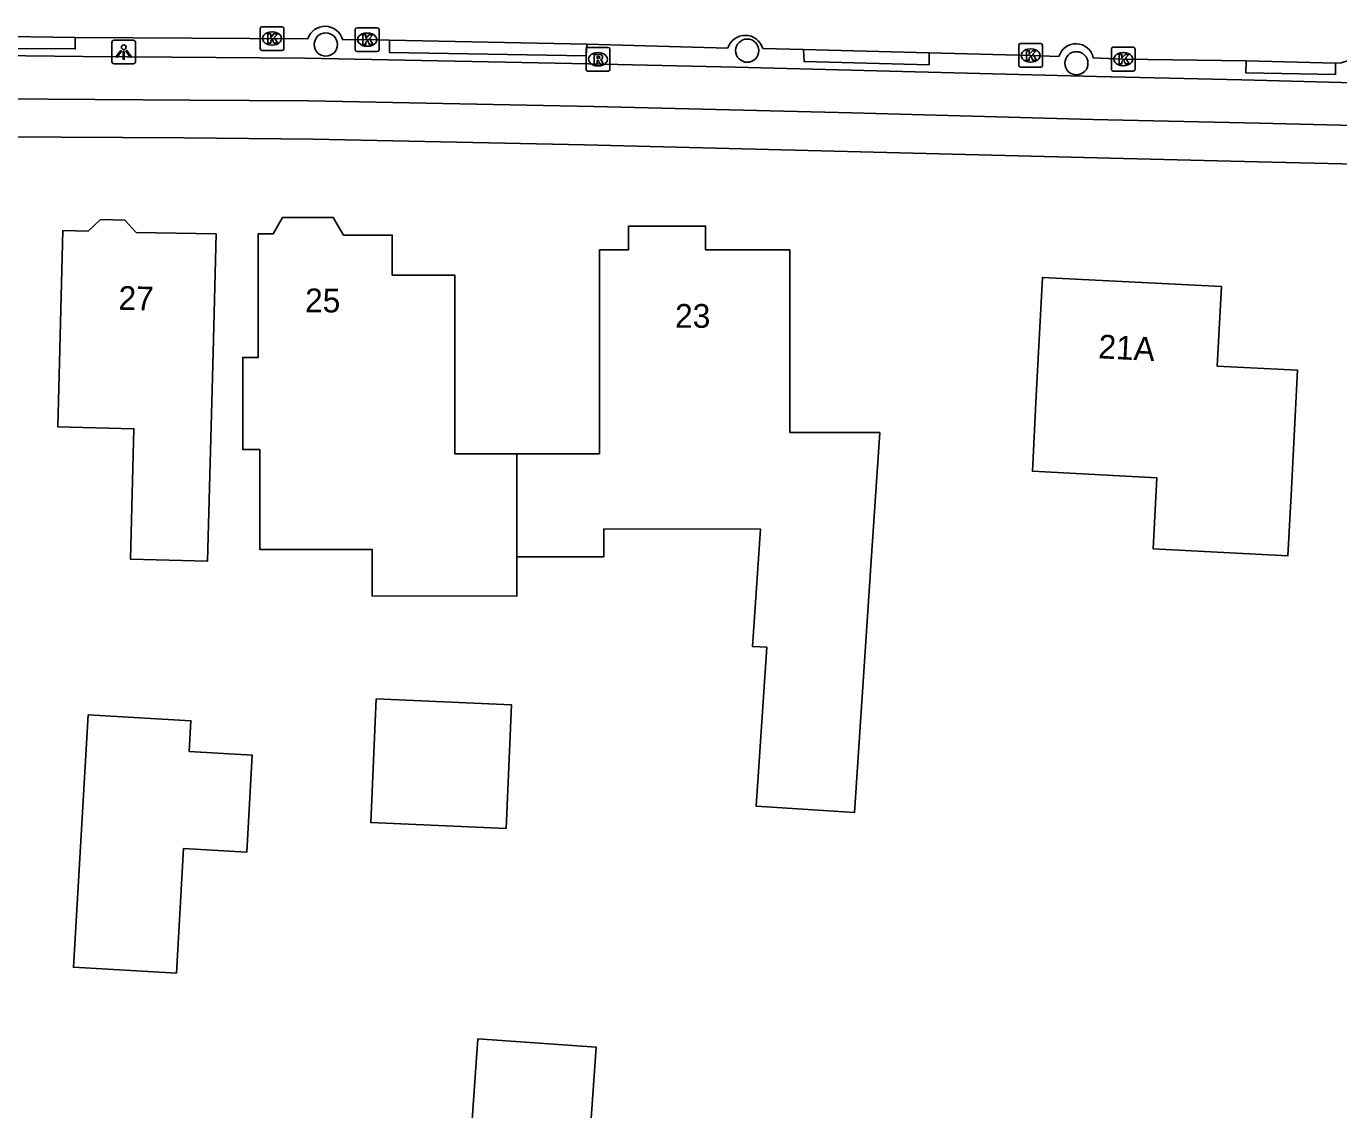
# Model space of a CAD drawing. Extents: x 157321 to 158827, y 386650 to 388532.
# Drawn here: x 158154.5 to 158209.8, y 387775.2 to 387820.8 of the extents above; entities that cross this region are included whole.
import ezdxf

# ---------------------------------------------------------------- set-up
doc = ezdxf.new("R2010")
doc.units = 0
for name, color, linetype in [('IMGEO_Berm_open', 7, 'Continuous'), ('IMGEO_Boom', 7, 'Continuous'), ('IMGEO_Fietspad_open', 7, 'Continuous'), ('IMGEO_Kolk', 7, 'Continuous'), ('IMGEO_Lichtpunt', 7, 'Continuous'), ('IMGEO_Pand', 7, 'Continuous'), ('IMGEO_Pand_nummerreeks', 7, 'Continuous'), ('IMGEO_Rijbaan_lokaal_open', 7, 'Continuous'), ('IMGEO_Rioolput', 7, 'Continuous'), ('IMGEO_Voetpad_open', 7, 'Continuous')]:
    doc.layers.add(name, color=color, linetype=linetype)

msp = doc.modelspace()

# ---------------------------------------------------------------- linework, layer by layer
at = {"layer": 'IMGEO_Berm_open'}
for points in [[(158152.79, 387820.367), (158152.782, 387819.856), (158156.559, 387819.833), (158156.558, 387820.317)], [(158169.8, 387820.196), (158169.803, 387819.68), (158178.091, 387819.535), (158178.112, 387820.033)], [(158187.25, 387819.808), (158187.271, 387819.303), (158192.539, 387819.168), (158192.545, 387819.672)], [(158205.895, 387819.326), (158205.88, 387818.83), (158209.656, 387818.749), (158209.664, 387819.237)]]:
    msp.add_lwpolyline(points, dxfattribs=at)
at = {"layer": 'IMGEO_Boom'}
for centre in [(158167.117, 387820.018), (158184.874, 387819.761), (158198.742, 387819.228)]:
    msp.add_circle(centre, 0.489, dxfattribs=at)
at = {"layer": 'IMGEO_Fietspad_open'}
for points in [[(158235.651, 387817.345), (158229.885, 387817.639), (158222.79, 387817.966), (158217.361, 387818.195), (158215.042, 387818.276), (158210.429, 387818.411), (158205.715, 387818.531), (158199.583, 387818.672), (158192.499, 387818.85), (158184.378, 387819.064), (158178.182, 387819.211), (158166.231, 387819.447), (158156.888, 387819.519), (158149.616, 387819.591), (158146.189, 387819.599), (158138.778, 387819.598)], [(158238.444, 387815.332), (158233.441, 387815.648), (158228.913, 387815.876), (158222.449, 387816.189), (158215.444, 387816.455), (158210.433, 387816.602), (158206.452, 387816.707), (158199.436, 387816.866), (158189.28, 387817.135), (158178.41, 387817.407), (158166.401, 387817.64), (158161.4, 387817.68), (158153.404, 387817.729), (158146.373, 387817.798), (158139.761, 387817.811), (158138.833, 387817.806)]]:
    msp.add_lwpolyline(points, dxfattribs=at)
at = {"layer": 'IMGEO_Kolk'}
for p, q in [((158164.427, 387820.769), (158165.279, 387820.769)), ((158164.352, 387819.843), (158164.352, 387820.695)), ((158164.84, 387820.549), (158164.865, 387820.549)), ((158165.353, 387820.695), (158165.353, 387819.843)), ((158168.36, 387819.797), (158168.36, 387820.649)), ((158168.435, 387820.723), (158169.287, 387820.723)), ((158168.848, 387820.503), (158168.873, 387820.503)), ((158169.361, 387820.649), (158169.361, 387819.797)), ((158165.279, 387819.769), (158164.427, 387819.769)), ((158164.863, 387819.989), (158164.838, 387819.989)), ((158169.287, 387819.723), (158168.435, 387819.723)), ((158168.871, 387819.943), (158168.846, 387819.943)), ((158196.314, 387819.133), (158196.314, 387819.985)), ((158196.389, 387820.059), (158197.241, 387820.059)), ((158196.802, 387819.839), (158196.827, 387819.839)), ((158197.315, 387819.985), (158197.315, 387819.133)), ((158200.218, 387818.977), (158200.218, 387819.829)), ((158200.293, 387819.903), (158201.145, 387819.903)), ((158200.706, 387819.683), (158200.731, 387819.683)), ((158201.219, 387819.829), (158201.219, 387818.977)), ((158196.825, 387819.279), (158196.8, 387819.279)), ((158200.729, 387819.123), (158200.704, 387819.123)), ((158197.241, 387819.059), (158196.389, 387819.059)), ((158201.145, 387818.903), (158200.293, 387818.903))]:
    msp.add_line(p, q, dxfattribs=at)
for points in [[(158164.427, 387820.769), (158165.279, 387820.769)], [(158164.352, 387819.843), (158164.352, 387820.695)], [(158164.673, 387820.469), (158164.796, 387820.469), (158164.796, 387820.318), (158164.926, 387820.469), (158165.09, 387820.469), (158164.944, 387820.318), (158165.097, 387820.069), (158164.945, 387820.069), (158164.86, 387820.233), (158164.796, 387820.166), (158164.796, 387820.069), (158164.673, 387820.069), (158164.673, 387820.469)], [(158165.353, 387820.695), (158165.353, 387819.843)], [(158168.36, 387819.797), (158168.36, 387820.649)], [(158168.435, 387820.723), (158169.287, 387820.723)], [(158168.681, 387820.423), (158168.804, 387820.423), (158168.804, 387820.272), (158168.934, 387820.423), (158169.098, 387820.423), (158168.952, 387820.272), (158169.105, 387820.023), (158168.953, 387820.023), (158168.868, 387820.187), (158168.804, 387820.12), (158168.804, 387820.023), (158168.681, 387820.023), (158168.681, 387820.423)], [(158169.361, 387820.649), (158169.361, 387819.797)], [(158165.279, 387819.769), (158164.427, 387819.769)], [(158169.287, 387819.723), (158168.435, 387819.723)], [(158196.314, 387819.133), (158196.314, 387819.985)], [(158196.389, 387820.059), (158197.241, 387820.059)], [(158196.635, 387819.759), (158196.758, 387819.759), (158196.758, 387819.608), (158196.888, 387819.759), (158197.052, 387819.759), (158196.906, 387819.608), (158197.059, 387819.359), (158196.907, 387819.359), (158196.822, 387819.523), (158196.758, 387819.456), (158196.758, 387819.359), (158196.635, 387819.359), (158196.635, 387819.759)], [(158197.315, 387819.985), (158197.315, 387819.133)], [(158200.218, 387818.977), (158200.218, 387819.829)], [(158200.293, 387819.903), (158201.145, 387819.903)], [(158201.219, 387819.829), (158201.219, 387818.977)], [(158200.539, 387819.603), (158200.662, 387819.603), (158200.662, 387819.452), (158200.792, 387819.603), (158200.956, 387819.603), (158200.81, 387819.452), (158200.963, 387819.203), (158200.811, 387819.203), (158200.726, 387819.367), (158200.662, 387819.3), (158200.662, 387819.203), (158200.539, 387819.203), (158200.539, 387819.603)], [(158197.241, 387819.059), (158196.389, 387819.059)], [(158201.145, 387818.903), (158200.293, 387818.903)]]:
    msp.add_lwpolyline(points, dxfattribs=at)
for centre, start, end in [((158164.429, 387820.693), 91.552, 178.448), ((158164.429, 387820.693), 91.552, 178.448), ((158165.277, 387820.693), 1.552, 88.448), ((158165.277, 387820.693), 1.552, 88.448), ((158168.437, 387820.647), 91.552, 178.448), ((158168.437, 387820.647), 91.552, 178.448), ((158169.285, 387820.647), 1.552, 88.448), ((158169.285, 387820.647), 1.552, 88.448), ((158164.429, 387819.845), 181.552, 268.448), ((158164.429, 387819.845), 181.552, 268.448), ((158165.277, 387819.845), 271.552, 358.448), ((158165.277, 387819.845), 271.552, 358.448), ((158168.437, 387819.799), 181.552, 268.448), ((158168.437, 387819.799), 181.552, 268.448), ((158169.285, 387819.799), 271.552, 358.448), ((158169.285, 387819.799), 271.552, 358.448), ((158196.391, 387819.983), 91.552, 178.448), ((158196.391, 387819.983), 91.552, 178.448), ((158197.239, 387819.983), 1.552, 88.448), ((158197.239, 387819.983), 1.552, 88.448), ((158200.295, 387819.827), 91.552, 178.448), ((158200.295, 387819.827), 91.552, 178.448), ((158201.143, 387819.827), 1.552, 88.448), ((158201.143, 387819.827), 1.552, 88.448), ((158196.391, 387819.135), 181.552, 268.448), ((158196.391, 387819.135), 181.552, 268.448), ((158197.239, 387819.135), 271.552, 358.448), ((158197.239, 387819.135), 271.552, 358.448), ((158200.295, 387818.979), 181.552, 268.448), ((158200.295, 387818.979), 181.552, 268.448), ((158201.143, 387818.979), 271.552, 358.448), ((158201.143, 387818.979), 271.552, 358.448)]:
    msp.add_arc(centre, 0.0765, start, end, dxfattribs=at)
for centre, major_axis, ratio, start_param, end_param in [((158164.839, 387820.269), (-0.387, 0.002), 0.722429, 4.712389, 7.853982), ((158164.864, 387820.269), (-0.39, 0.002), 0.717154, 1.570796, 4.712389), ((158168.847, 387820.223), (-0.387, 0.002), 0.722429, 4.712389, 7.853982), ((158168.872, 387820.223), (-0.39, 0.002), 0.717154, 1.570796, 4.712389), ((158196.801, 387819.559), (-0.387, 0.002), 0.722429, 4.712389, 7.853982), ((158196.826, 387819.559), (-0.39, 0.002), 0.717154, 1.570796, 4.712389), ((158200.705, 387819.403), (-0.387, 0.002), 0.722429, 4.712389, 7.853982), ((158200.73, 387819.403), (-0.39, 0.002), 0.717154, 1.570796, 4.712389)]:
    msp.add_ellipse(centre, major_axis=major_axis, ratio=ratio, start_param=start_param, end_param=end_param, dxfattribs=at)
at = {"layer": 'IMGEO_Lichtpunt'}
for p, q in [((158159.005, 387820.202), (158158.197, 387820.202)), ((158159.005, 387820.202), (158158.197, 387820.202)), ((158158.103, 387820.107), (158158.103, 387819.3)), ((158158.103, 387820.107), (158158.103, 387819.3)), ((158159.099, 387819.3), (158159.099, 387820.107)), ((158159.099, 387819.3), (158159.099, 387820.107)), ((158158.197, 387819.206), (158159.005, 387819.206)), ((158158.197, 387819.206), (158159.005, 387819.206))]:
    msp.add_line(p, q, dxfattribs=at)
for points in [[(158158.477, 387819.771), (158158.516, 387819.743), (158158.328, 387819.481), (158158.29, 387819.508), (158158.477, 387819.771)], [(158158.579, 387819.723), (158158.626, 387819.723), (158158.626, 387819.401), (158158.579, 387819.401), (158158.579, 387819.723)], [(158158.689, 387819.743), (158158.727, 387819.77), (158158.914, 387819.508), (158158.875, 387819.48), (158158.689, 387819.743)]]:
    msp.add_lwpolyline(points, dxfattribs=at)
msp.add_circle((158158.602, 387819.905), 0.0994, dxfattribs=at)
for centre, start, end in [((158158.197, 387820.107), 90, 180), ((158158.197, 387820.107), 90, 180), ((158159.005, 387820.107), 0, 90), ((158159.005, 387820.107), 0, 90), ((158158.197, 387819.3), 180, 270), ((158158.197, 387819.3), 180, 270), ((158159.005, 387819.3), 270, 0), ((158159.005, 387819.3), 270, 360)]:
    msp.add_arc(centre, 0.0946, start, end, dxfattribs=at)
at = {"layer": 'IMGEO_Pand'}
for points in [[(158155.908, 387807.181), (158156.039, 387812.179), (158157.103, 387812.151), (158157.621, 387812.642), (158158.655, 387812.615), (158159.132, 387812.103), (158162.501, 387812.039), (158162.369, 387807.041), (158162.137, 387798.26), (158158.884, 387798.346), (158159.029, 387803.834), (158155.822, 387803.919), (158155.908, 387807.181)], [(158175.171, 387798.446), (158175.171, 387796.791), (158169.065, 387796.794), (158169.066, 387798.753), (158164.334, 387798.756), (158164.336, 387802.957), (158164.269, 387802.957), (158163.619, 387802.957), (158163.621, 387806.838), (158164.271, 387806.838), (158164.274, 387812.047), (158164.894, 387812.047), (158165.294, 387812.738), (158167.434, 387812.737), (158167.864, 387811.991), (158169.919, 387811.989), (158169.919, 387810.303), (158172.557, 387810.302), (158172.553, 387802.785), (158175.17, 387802.783)], [(158175.17, 387802.783), (158175.346, 387802.783), (158178.647, 387802.781), (158178.65, 387811.371), (158179.87, 387811.371), (158179.871, 387812.371), (158183.12, 387812.369), (158183.119, 387811.369), (158186.668, 387811.367), (158186.663, 387803.678), (158190.455, 387803.677), (158190.122, 387798.689), (158189.387, 387787.668), (158185.247, 387787.945), (158185.695, 387794.632), (158185.097, 387794.672), (158185.428, 387799.612), (158178.835, 387799.616), (158178.835, 387798.444), (158175.407, 387798.446), (158175.171, 387798.446)], [(158202.128, 387801.774), (158196.89, 387802.044), (158197.054, 387805.22), (158197.311, 387810.213), (158204.851, 387809.824), (158204.678, 387806.477), (158208.06, 387806.303), (158207.803, 387801.31), (158207.657, 387798.487), (158201.974, 387798.78), (158202.128, 387801.774)], [(158175.171, 387798.446), (158175.17, 387802.783)], [(158169.234, 387792.455), (158174.938, 387792.212), (158174.716, 387787.004), (158169.013, 387787.247), (158169.234, 387792.455)], [(158157.101, 387791.789), (158161.437, 387791.538), (158161.362, 387790.244), (158164.021, 387790.089), (158163.784, 387786.006), (158161.125, 387786.161), (158160.82, 387780.908), (158156.484, 387781.159), (158157.101, 387791.789)], [(158173.523, 387778.142), (158178.506, 387777.794), (158177.919, 387769.384), (158172.936, 387769.732), (158173.523, 387778.142)]]:
    msp.add_lwpolyline(points, dxfattribs=at)
at = {"layer": 'IMGEO_Rijbaan_lokaal_open'}
for points in [[(158152.79, 387820.367), (158156.558, 387820.317)], [(158156.558, 387820.317), (158166.356, 387820.261)], [(158167.828, 387820.222), (158168.862, 387820.225), (158169.8, 387820.196)], [(158169.8, 387820.196), (158178.112, 387820.033)], [(158178.112, 387820.033), (158184.056, 387819.86)], [(158185.525, 387819.855), (158187.25, 387819.808)], [(158187.25, 387819.808), (158192.545, 387819.672)], [(158192.545, 387819.672), (158196.816, 387819.56), (158198.007, 387819.515)], [(158209.664, 387819.237), (158209.9, 387819.243), (158210.253, 387819.353), (158210.921, 387819.962)], [(158199.455, 387819.463), (158200.719, 387819.404), (158205.895, 387819.326)], [(158205.895, 387819.326), (158209.664, 387819.237)]]:
    msp.add_lwpolyline(points, dxfattribs=at)
for centre, radius, start, end in [((158167.086, 387820.018), 0.77, 15.3942, 161.5705), ((158184.79, 387819.639), 0.766, 16.403, 163.2069), ((158198.724, 387819.301), 0.748, 12.5012, 163.3854)]:
    msp.add_arc(centre, radius, start, end, dxfattribs=at)
at = {"layer": 'IMGEO_Rioolput'}
for p, q in [((158178.085, 387818.97), (158178.085, 387819.822)), ((158178.16, 387819.896), (158179.012, 387819.896)), ((158178.573, 387819.676), (158178.598, 387819.676)), ((158179.086, 387819.822), (158179.086, 387818.97)), ((158178.596, 387819.116), (158178.571, 387819.116)), ((158179.012, 387818.896), (158178.16, 387818.896))]:
    msp.add_line(p, q, dxfattribs=at)
for points in [[(158178.085, 387818.97), (158178.085, 387819.822)], [(158178.16, 387819.896), (158179.012, 387819.896)], [(158179.086, 387819.822), (158179.086, 387818.97)], [(158178.674, 387819.594), (158178.422, 387819.596), (158178.422, 387819.196)], [(158178.422, 387819.196), (158178.546, 387819.196), (158178.546, 387819.358), (158178.557, 387819.358)], [(158178.6, 387819.515), (158178.546, 387819.515), (158178.546, 387819.434)], [(158178.546, 387819.434), (158178.598, 387819.434)], [(158178.604, 387819.329), (158178.675, 387819.196), (158178.815, 387819.196), (158178.75, 387819.322)], [(158179.012, 387818.896), (158178.16, 387818.896)]]:
    msp.add_lwpolyline(points, dxfattribs=at)
for centre, radius, start, end in [((158178.162, 387819.82), 0.0765, 91.552, 178.448), ((158178.162, 387819.82), 0.0765, 91.552, 178.448), ((158179.01, 387819.82), 0.0765, 1.552, 88.448), ((158179.01, 387819.82), 0.0765, 1.552, 88.448), ((158178.556, 387819.305), 0.0533, 26.0293, 88.6989), ((158178.582, 387819.623), 0.19, 274.7715, 282.9687), ((158178.606, 387819.419), 0.0964, 77.0061, 93.1865), ((158178.62, 387819.476), 0.0378, 276.6634, 79.6772), ((158178.673, 387819.484), 0.109, 350.3612, 89.416), ((158178.671, 387819.484), 0.112, 277.5842, 350.9817), ((158178.655, 387819.269), 0.108, 29.5134, 73.7905), ((158178.162, 387818.972), 0.0765, 181.552, 268.448), ((158178.162, 387818.972), 0.0765, 181.552, 268.448), ((158179.01, 387818.972), 0.0765, 271.552, 358.448), ((158179.01, 387818.972), 0.0765, 271.552, 358.448)]:
    msp.add_arc(centre, radius, start, end, dxfattribs=at)
for centre, major_axis, ratio, start_param, end_param in [((158178.572, 387819.396), (-0.387, 0.002), 0.722429, 4.712389, 7.853982), ((158178.597, 387819.396), (-0.39, 0.002), 0.717154, 1.570796, 4.712389)]:
    msp.add_ellipse(centre, major_axis=major_axis, ratio=ratio, start_param=start_param, end_param=end_param, dxfattribs=at)
at = {"layer": 'IMGEO_Voetpad_open'}
msp.add_lwpolyline([(158233.4, 387814.032), (158228.851, 387814.277), (158222.512, 387814.575), (158214.817, 387814.856), (158211.118, 387814.965), (158206.387, 387815.079), (158200.169, 387815.233), (158178.014, 387815.797), (158166.582, 387816.028), (158161.156, 387816.09), (158153.357, 387816.129), (158147.262, 387816.191), (158139.292, 387816.182), (158138.883, 387816.18)], dxfattribs=at)

# ---------------------------------------------------------------- texts
at = {"layer": 'IMGEO_Pand_nummerreeks'}
for s, rotation, p in [('27', 358.7589, (158158.372, 387808.848)), ('25', 359.4113, (158166.237, 387808.746)), ('23', 359.9714, (158181.832, 387808.089)), ('21A', 357.0466, (158199.648, 387806.807))]:
    msp.add_text(s, height=1, rotation=rotation, dxfattribs=at).set_placement(p)

doc.saveas('drawing.dxf')
